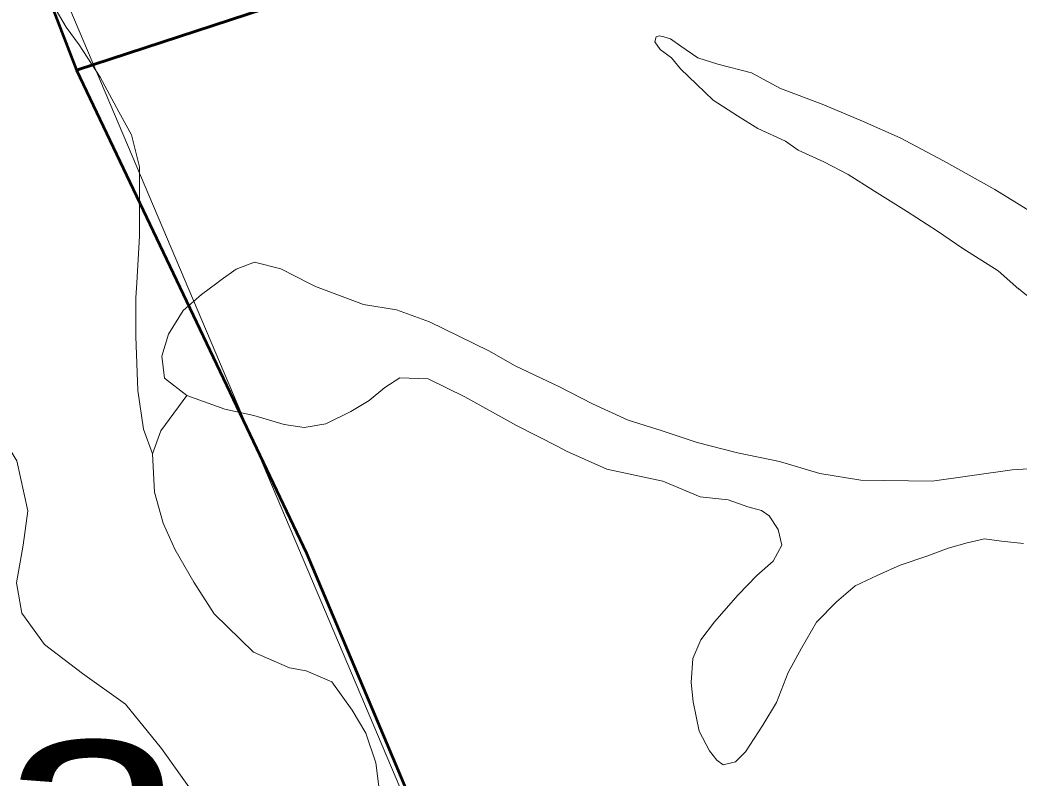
# Model space of a CAD drawing. Extents: x -1643653 to 4543381, y 1624270 to 13878484.
# Drawn here: x 742056 to 744560, y 8920193 to 8922093 of the extents above; entities that cross this region are included whole.
import ezdxf

# ---------------------------------------------------------------- set-up
doc = ezdxf.new("R2010")
doc.units = 0
doc.header["$LTSCALE"] = 200
for name, color, linetype, lineweight in [('1', 7, 'Continuous', 13), ('27', 7, 'Continuous', 53), ('29', 7, 'Continuous', 13)]:
    doc.layers.add(name, color=color, linetype=linetype, lineweight=lineweight)
doc.layers.add('63', color=7, linetype='Continuous')

msp = doc.modelspace()

# ---------------------------------------------------------------- linework, layer by layer
at = {"layer": '1', "lineweight": 25}
msp.add_spline([(814781, 9009175.5), (814787.2, 9009173.4), (814796.9, 9009173.4), (814799.4, 9009172.4), (814805.1, 9009174.5), (814805.6, 9009176.5), (814811.7, 9009179.5), (814811.7, 9009179.5), (814801.5, 9009181), (814790.7, 9009181.5), (814784.1, 9009183.1), (814777.4, 9009185.1), (814778.4, 9009175.5)], degree=3, dxfattribs=at)
at = {"layer": '27'}
for points in [[(746115.6, 8927478.8), (743729.5, 8927170.5), (742708.4, 8928266.2), (740888.2, 8928147.7), (738224.4, 8926341.3), (738068.6, 8925272.7), (741707.2, 8923237.2), (742198, 8921966.9), (745069, 8922906.2), (745575.7, 8923768.8)], [(742198, 8921966.9), (742774.4, 8920756.9), (745599.5, 8914059.4), (748801.1, 8916562.5), (750697.1, 8918944.1), (747912.4, 8923168.9), (745575.7, 8923768.8), (745069, 8922906.2)]]:
    msp.add_lwpolyline(points, close=True, dxfattribs=at)
at = {"layer": '29', "lineweight": 53}
msp.add_lwpolyline([(745752.4, 8927202.3), (743729.5, 8927170.5), (742708.4, 8928266.2), (740888.2, 8928147.7), (738224.4, 8926341.3), (738068.6, 8925272.7), (741707.2, 8923237.2), (742198, 8921966.9), (745069, 8922906.2), (745575.7, 8923768.8)], close=True, dxfattribs=at)
at = {"layer": '29'}
msp.add_lwpolyline([(745599.5, 8914059.4), (741979.8, 8914750.3), (739888.1, 8915825.1), (741431.1, 8915917.3), (742767, 8917599.4), (740717.2, 8922392.3), (737953.4, 8923890.1), (738068.6, 8925272.7), (741707.2, 8923237.2)], close=True, dxfattribs=at)
at = {"layer": '29', "lineweight": 53}
for points in [[(745575.7, 8923768.8), (745069, 8922906.2), (742198, 8921966.9)], [(742198, 8921966.9), (742774.4, 8920756.9), (745599.5, 8914059.4), (748801.1, 8916562.5), (751127.3, 8914995.6), (752186.7, 8916608.6), (754052.2, 8916585.5), (754121.3, 8918405.9), (754144.3, 8918382.9)]]:
    msp.add_lwpolyline(points, dxfattribs=at)
at = {"layer": '29'}
for points in [[(742336.2, 8921804.7), (742304, 8921863), (742257.2, 8921949.8), (742204.6, 8922030.5), (742172.4, 8922074.9), (742115.8, 8922171.1)], [(742336.2, 8921804.7), (742304, 8921863), (742257.2, 8921949.8), (742204.6, 8922030.5), (742172.4, 8922074.9), (742115.8, 8922171.1)], [(744622, 8921593.2), (744499.5, 8921667.8), (744371.2, 8921739.9), (744262.1, 8921797.7), (744168.3, 8921839.1), (744067.2, 8921882.3), (743962.6, 8921921.3), (743889.8, 8921960.6), (743805.9, 8921982.5), (743755.6, 8921998.2), (743713.1, 8922027.7), (743686.9, 8922046.1), (743670.1, 8922051.1), (743658.8, 8922053.2), (743651.3, 8922050.9), (743647.8, 8922038.4), (743661.2, 8922019.1), (743689, 8921997.7), (743712.2, 8921970.8), (743751.9, 8921931.8), (743793.6, 8921891.6), (743854.6, 8921852.8), (743905.6, 8921821.3), (743975.4, 8921789.2), (744006.7, 8921766.5), (744071.2, 8921737.2), (744132.2, 8921705.7), (744198, 8921663.9), (744278.5, 8921613.7), (744356.3, 8921563.6), (744419.5, 8921520.5), (744507.8, 8921463.8), (744560, 8921418.3)], [(744622, 8921593.2), (744499.5, 8921667.8), (744371.2, 8921739.9), (744262.1, 8921797.7), (744168.3, 8921839.1), (744067.2, 8921882.3), (743962.6, 8921921.3), (743889.8, 8921960.6), (743805.9, 8921982.5), (743755.6, 8921998.2), (743713.1, 8922027.7), (743686.9, 8922046.1), (743670.1, 8922051.1), (743658.8, 8922053.2), (743651.3, 8922050.9), (743647.8, 8922038.4), (743661.2, 8922019.1), (743689, 8921997.7), (743712.2, 8921970.8), (743751.9, 8921931.8), (743793.6, 8921891.6), (743854.6, 8921852.8), (743905.6, 8921821.3), (743975.4, 8921789.2), (744006.7, 8921766.5), (744071.2, 8921737.2), (744132.2, 8921705.7), (744198, 8921663.9), (744278.5, 8921613.7), (744356.3, 8921563.6), (744419.5, 8921520.5), (744507.8, 8921463.8), (744560, 8921418.3), (744559.5, 8921419.9)], [(742336.2, 8921804.7), (742356.3, 8921724.6), (742356.3, 8921550.7), (742349, 8921434.3)], [(742349, 8921434.3), (742356.3, 8921550.7), (742356.3, 8921724.6), (742336.2, 8921804.7)], [(742549.6, 8921433.6), (742560.6, 8921441.8), (742598.3, 8921468.5), (742644.5, 8921485.9)], [(742644.5, 8921485.9), (742598.3, 8921468.5), (742560.6, 8921441.8), (742549.6, 8921433.6)], [(742783.5, 8921432), (742710.3, 8921469.4), (742644.5, 8921485.9)], [(742783.5, 8921432), (742710.3, 8921469.4), (742644.5, 8921485.9)], [(742946.6, 8919126.9), (742946.3, 8919196.7), (742919.1, 8919310.9), (742856.2, 8919433.2), (742796.7, 8919548.6), (742749.2, 8919645.3), (742711.3, 8919720.4), (742664.9, 8919854.4), (742595, 8919987.2), (742506, 8920133.4), (742410.7, 8920266.9), (742321.1, 8920378.1), (742212.8, 8920454.7), (742117.6, 8920527.6), (742060.8, 8920606.2), (742047.6, 8920682.3), (742064.4, 8920776.8), (742076.4, 8920862.5), (742048.1, 8920987.8), (741977.5, 8921102.8), (741888.4, 8921204.2), (741788.1, 8921280.2), (741696.4, 8921351.7), (741612.7, 8921439.9)], [(741612.7, 8921439.9), (741696.4, 8921351.7), (741788.1, 8921280.2), (741888.4, 8921204.2), (741977.5, 8921102.8), (742048.1, 8920987.8), (742076.4, 8920862.5), (742064.4, 8920776.8), (742047.6, 8920682.3), (742060.8, 8920606.2), (742117.6, 8920527.6), (742212.8, 8920454.7), (742321.1, 8920378.1), (742410.7, 8920266.9), (742506, 8920133.4), (742595, 8919987.2), (742664.9, 8919854.4), (742711.3, 8919720.4), (742749.2, 8919645.3), (742796.7, 8919548.6), (742856.2, 8919433.2), (742919.1, 8919310.9), (742946.3, 8919196.7), (742946.6, 8919126.9)], [(742349, 8921434.3), (742346.7, 8921396.2), (742346.7, 8921299.6), (742351.5, 8921164.3), (742366, 8921067.7), (742388.8, 8921005.9)], [(742388.8, 8921005.9), (742366, 8921067.7), (742351.5, 8921164.3), (742346.7, 8921299.6), (742346.7, 8921396.2), (742349, 8921434.3)], [(742474.3, 8921151.7), (742418.4, 8921195), (742411.8, 8921250.4), (742428.3, 8921305.5), (742465.6, 8921364.7), (742511.1, 8921404.9), (742549.6, 8921433.6)], [(742549.6, 8921433.6), (742511.1, 8921404.9), (742465.6, 8921364.7), (742428.3, 8921305.5), (742411.8, 8921250.4), (742418.4, 8921195), (742474.3, 8921151.7)], [(743405.6, 8921175), (743394.7, 8921180.5), (743297.8, 8921226.2), (743231.8, 8921263.8), (743082.5, 8921336), (743000.4, 8921366.1), (742917, 8921380.2), (742796.9, 8921425.2), (742783.5, 8921432)], [(743405.6, 8921175), (743394.7, 8921180.5), (743297.8, 8921226.2), (743231.8, 8921263.8), (743082.5, 8921336), (743000.4, 8921366.1), (742917, 8921380.2), (742796.9, 8921425.2), (742783.5, 8921432)], [(744559.5, 8921419.9), (744571, 8921409.8), (744649.5, 8921348.9), (744693.2, 8921303.6), (744737.1, 8921257.3), (744772.8, 8921204.1), (744810.7, 8921147.3), (744837.3, 8921094.4), (744856.6, 8921036.9), (744831.2, 8921000.7), (744748.4, 8920979.2), (744694, 8920974.3), (744543.6, 8920965.3), (744342.6, 8920937.2), (744163.6, 8920939.6), (744061, 8920956.5), (743959.8, 8920986.4), (743854.4, 8921007.8), (743753.7, 8921034), (743663.1, 8921064.2), (743580.8, 8921090), (743491, 8921130.9), (743405.1, 8921174.8)], [(744559.5, 8921419.9), (744571, 8921409.8), (744649.5, 8921348.9), (744693.2, 8921303.6), (744737.1, 8921257.3), (744772.8, 8921204.1), (744810.7, 8921147.3), (744837.3, 8921094.4), (744856.6, 8921036.9), (744831.2, 8921000.7), (744748.4, 8920979.2), (744694, 8920974.3), (744543.6, 8920965.3), (744342.6, 8920937.2), (744163.6, 8920939.6), (744061, 8920956.5), (743959.8, 8920986.4), (743854.4, 8921007.8), (743753.7, 8921034), (743663.1, 8921064.2), (743580.8, 8921090), (743491, 8921130.9), (743405.1, 8921174.8), (743405.6, 8921175)], [(742474.3, 8921151.7), (742570.2, 8921117.3), (742642.6, 8921101.5), (742718.2, 8921079.2), (742768.8, 8921071.7), (742822.7, 8921080.8), (742886, 8921111.9), (742931.7, 8921139.3), (742970.6, 8921171.5), (743008.8, 8921195.7), (743079.5, 8921193.9), (743171.3, 8921148), (743301.1, 8921076.4), (743404.6, 8921023.8)], [(742474.3, 8921151.7), (742570.2, 8921117.3), (742642.6, 8921101.5), (742718.2, 8921079.2), (742768.8, 8921071.7), (742822.7, 8921080.8), (742886, 8921111.9), (742931.7, 8921139.3), (742970.6, 8921171.5), (743008.8, 8921195.7), (743079.5, 8921193.9), (743171.3, 8921148), (743301.1, 8921076.4), (743404.6, 8921023.8)], [(742961.9, 8920125.7), (742948.3, 8920230.6), (742923.6, 8920305.6), (742888.8, 8920363), (742837.7, 8920433.7), (742773.8, 8920461.8), (742732.3, 8920468.8), (742641.8, 8920508.3), (742543.2, 8920604.5), (742492.2, 8920684), (742445.1, 8920765.2), (742415.4, 8920831.4), (742393.7, 8920909.1), (742388.8, 8921005.9), (742409.3, 8921062.8), (742474.3, 8921151.7)], [(742961.9, 8920125.7), (742948.3, 8920230.6), (742923.6, 8920305.6), (742888.8, 8920363), (742837.7, 8920433.7), (742773.8, 8920461.8), (742732.3, 8920468.8), (742641.8, 8920508.3), (742543.2, 8920604.5), (742492.2, 8920684), (742445.1, 8920765.2), (742415.4, 8920831.4), (742393.7, 8920909.1), (742388.8, 8921005.9), (742409.3, 8921062.8), (742474.3, 8921151.7)], [(742474.3, 8921151.7), (742409.3, 8921062.8), (742388.8, 8921005.9)], [(743404.1, 8921023.7), (743425.9, 8921012.6), (743527.2, 8920967.2), (743667.7, 8920937.1), (743761.5, 8920897.9), (743831.4, 8920890.2), (743880.7, 8920872.7), (743915.3, 8920863.5), (743934.5, 8920849.9), (743957, 8920816), (743965.6, 8920776.7), (743944.4, 8920736.6), (743903.2, 8920700.2), (743856.2, 8920652), (743797.3, 8920584.8), (743762.5, 8920539.3), (743743.1, 8920492.8), (743738.8, 8920432.1), (743743.9, 8920383.8), (743758.7, 8920310.3), (743784.6, 8920261.3), (743803.1, 8920237.9), (743818.8, 8920225.9), (743849.4, 8920233.3), (743874.6, 8920258.5), (743918.4, 8920325.5), (743952.2, 8920382.5), (743982, 8920457.6), (744015.3, 8920518.6), (744052.4, 8920583.2), (744102.7, 8920634.8), (744149.7, 8920674.8), (744206.4, 8920701.4), (744262.4, 8920726.5), (744329.6, 8920749.1), (744382.8, 8920769.2), (744430.2, 8920782.3), (744474.1, 8920792.4), (744516.2, 8920786.5), (744571.3, 8920781.1)], [(743404.1, 8921023.7), (743425.9, 8921012.6), (743527.2, 8920967.2), (743667.7, 8920937.1), (743761.5, 8920897.9), (743831.4, 8920890.2), (743880.7, 8920872.7), (743915.3, 8920863.5), (743934.5, 8920849.9), (743957, 8920816), (743965.6, 8920776.7), (743944.4, 8920736.6), (743903.2, 8920700.2), (743856.2, 8920652), (743797.3, 8920584.8), (743762.5, 8920539.3), (743743.1, 8920492.8), (743738.8, 8920432.1), (743743.9, 8920383.8), (743758.7, 8920310.3), (743784.6, 8920261.3), (743803.1, 8920237.9), (743818.8, 8920225.9), (743849.4, 8920233.3), (743874.6, 8920258.5), (743918.4, 8920325.5), (743952.2, 8920382.5), (743982, 8920457.6), (744015.3, 8920518.6), (744052.4, 8920583.2), (744102.7, 8920634.8), (744149.7, 8920674.8), (744206.4, 8920701.4), (744262.4, 8920726.5), (744329.6, 8920749.1), (744382.8, 8920769.2), (744430.2, 8920782.3), (744474.1, 8920792.4), (744516.2, 8920786.5), (744571.3, 8920781.1)]]:
    msp.add_lwpolyline(points, dxfattribs=at)

# ---------------------------------------------------------------- texts
at = {"layer": '63', "width": 1.3}
msp.add_text(' 2291.05 ha', height=500, dxfattribs=at).set_placement((737891.2, 8919901.4))

doc.saveas('drawing.dxf')
